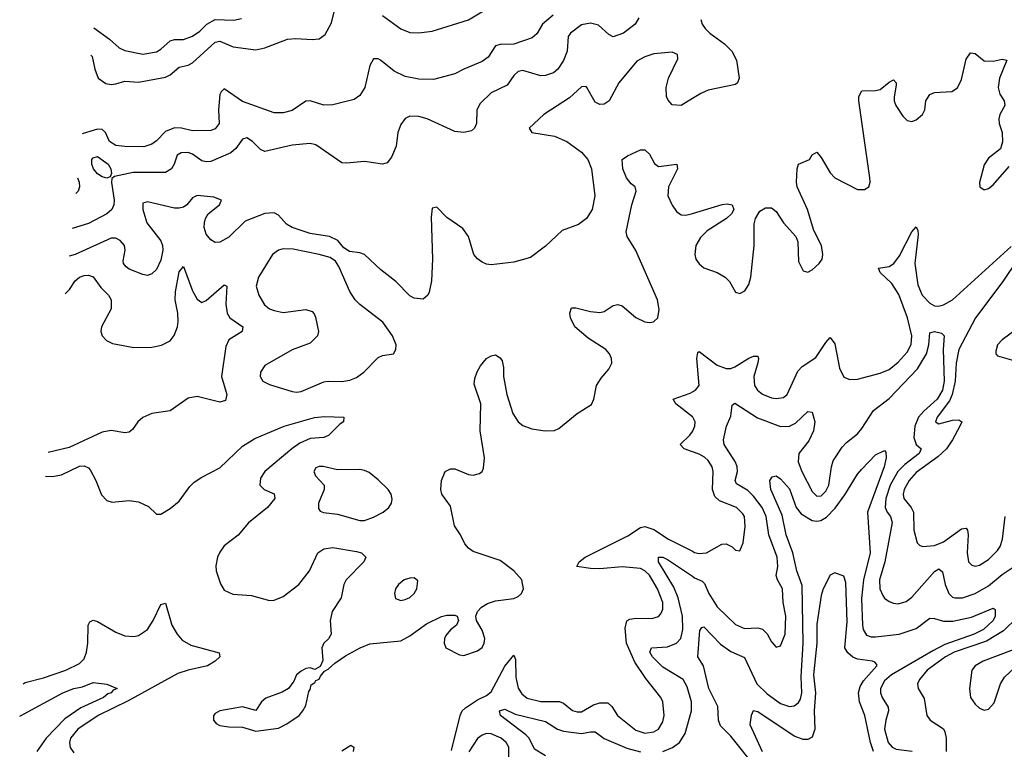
# Model space of a CAD drawing. Header units: inches. Extents: x 1603819 to 1745079, y 385938 to 533966.
# Tile 490 of 561: x 1617025 to 1621379, y 515420 to 518649. Entities that reach past the tile are written whole.
import ezdxf

# ---------------------------------------------------------------- set-up
doc = ezdxf.new("R2010")
doc.units = ezdxf.units.IN
doc.header["$MEASUREMENT"] = 0
doc.layers.add('B6511', color=7, linetype='Continuous')
doc.layers.add('B6521', color=7, linetype='Continuous')

msp = doc.modelspace()

# ---------------------------------------------------------------- linework, layer by layer
at = {"layer": 'B6511', "color": 5}
for points, elevation in [([(1618630, 518668.6), (1618710, 518608.7), (1618750, 518593.2), (1618791, 518591), (1618850, 518598.8), (1619010, 518648.6), (1619123.9, 518716.1)], 520), ([(1619384.9, 518670), (1619337.7, 518630), (1619312.8, 518587.2), (1619291, 518569), (1619210, 518541.2), (1619150, 518539), (1619130, 518533.6), (1619096.3, 518483.7), (1619070, 518463.8), (1618990, 518431), (1618950, 518409.3), (1618855.3, 518384.7), (1618790, 518386.5), (1618730, 518398.7), (1618681.5, 518421.5), (1618620.3, 518470), (1618610, 518475.5), (1618590, 518476.5), (1618572.9, 518447.1), (1618550.9, 518349.1), (1618530, 518314.6), (1618504, 518296), (1618410, 518272.4), (1618370, 518270.9), (1618310, 518290.1), (1618290, 518289.3), (1618230, 518247.8), (1618190, 518237.7), (1618150, 518236.8), (1618010, 518286.9), (1617930, 518342.7), (1617915.5, 518330), (1617910, 518318.4), (1617903.8, 518250), (1617906.8, 518190), (1617890, 518166.6), (1617870, 518158.3), (1617790, 518157), (1617740.7, 518170), (1617710, 518170.1), (1617670, 518154.8), (1617630, 518112.8), (1617610, 518098.8), (1617573.9, 518086.1), (1617490, 518087.6), (1617450, 518092.7), (1617422, 518110), (1617405.2, 518150), (1617390, 518163.5), (1617370, 518164.2), (1617302.2, 518144.9)], 480), ([(1617339.5, 518492.2), (1617346.2, 518486.2), (1617356.8, 518430), (1617372.9, 518390), (1617406.6, 518366.6), (1617430, 518363), (1617450, 518365.7), (1617490, 518377.1), (1617550, 518373.6), (1617670, 518394.6), (1617690, 518405.7), (1617730, 518439.8), (1617770, 518448.3), (1617790, 518458.4), (1617890, 518550.1), (1617910, 518554), (1617970, 518529.6), (1618070, 518515.9), (1618110, 518524.5), (1618210, 518563.9), (1618246.8, 518566.8), (1618318.8, 518561.2), (1618350, 518564.9), (1618375.9, 518584.1), (1618404.3, 518635.7), (1618417.7, 518690)], 520), ([(1619762.8, 518657.2), (1619746.9, 518630), (1619695.1, 518590), (1619650, 518573.7), (1619630, 518584.4), (1619585.5, 518625.5), (1619550, 518633.7), (1619510, 518627.3), (1619460.3, 518590), (1619450, 518574.9), (1619446.1, 518510), (1619430, 518468.9), (1619404.8, 518430), (1619385.4, 518414.6), (1619350, 518402), (1619330, 518400.9), (1619250, 518424.1), (1619230, 518419.7), (1619210, 518402.3), (1619180.9, 518359.1), (1619110, 518326.2), (1619061.1, 518278.9), (1619046.6, 518250), (1619045.6, 518190), (1619037, 518170), (1619022.7, 518157.3), (1618989.7, 518150.3), (1618950, 518154.9), (1618826.8, 518210), (1618790, 518220.3), (1618750, 518222.6), (1618730, 518212.4), (1618710, 518185.5), (1618697.8, 518150), (1618690.8, 518090), (1618670, 518040.5), (1618650, 518016.4), (1618630, 518010.3), (1618550, 518021.8), (1618470, 518013.7), (1618450, 518016.4), (1618334.9, 518094.9), (1618310, 518101.2), (1618230, 518093.5), (1618110, 518066.7), (1618090, 518074.4), (1618054.9, 518110), (1618030, 518126.3), (1618010, 518120.3), (1617980.6, 518079.4), (1617959.4, 518060.6), (1617870, 518022.2), (1617850, 518019.7), (1617830, 518024.5), (1617790, 518054), (1617770, 518060.9), (1617739.3, 518060.7), (1617721.8, 518050), (1617709, 518010), (1617697.2, 517990), (1617670, 517973.7), (1617527.2, 517972.8), (1617444.1, 517955.9), (1617433.3, 517946.7), (1617430.8, 517929.2), (1617442.4, 517850), (1617441.3, 517830), (1617432.4, 517810), (1617409.9, 517790.1), (1617330, 517746.8), (1617257.1, 517725.1)], 460), ([(1617352.5, 518613.3), (1617422.7, 518562.7), (1617465.4, 518525.4), (1617490, 518513), (1617570, 518496.6), (1617630, 518507.3), (1617650, 518518.3), (1617690, 518555.1), (1617710, 518562.1), (1617750, 518562.2), (1617790, 518576), (1617821.4, 518598.6), (1617852.8, 518630), (1617890, 518649.7), (1617972.5, 518647.5), (1618006, 518654)], 540), ([(1620000, 518300.7), (1619950, 518270.3), (1619910, 518272.7), (1619892.6, 518292.6), (1619885.5, 518310), (1619884.7, 518350), (1619894.5, 518390), (1619936.4, 518476.4), (1619934.9, 518494.9), (1619910, 518505.3), (1619830, 518497.6), (1619790, 518485.5), (1619754.2, 518465.8), (1619675.3, 518370), (1619631.5, 518290), (1619610, 518275.8), (1619590, 518274), (1619570, 518284.9), (1619533.7, 518350), (1619530, 518353.4), (1619510, 518351.7), (1619456.5, 518303.5), (1619343, 518230), (1619277.6, 518170), (1619290, 518149.8), (1619390, 518134.6), (1619444.2, 518110), (1619510, 518063.5), (1619537.7, 518030), (1619553.8, 517990), (1619568, 517870), (1619556.3, 517810), (1619531.6, 517770), (1619496.8, 517743.2), (1619423.7, 517716.3), (1619350, 517647.6), (1619283.6, 517596.4), (1619210, 517575.8), (1619110, 517564.9), (1619090, 517566.7), (1619070, 517575.8), (1619050, 517590.4), (1619034, 517610), (1619010.2, 517690.2), (1618984.7, 517724.7), (1618914.5, 517774.5), (1618870, 517819.1), (1618850, 517814.8), (1618844.2, 517775.8), (1618850.5, 517589.5), (1618846.8, 517493.2), (1618836.4, 517443.6), (1618829.4, 517430), (1618810, 517413), (1618770, 517417), (1618750, 517427.2), (1618688.9, 517490), (1618623, 517543), (1618550, 517610.4), (1618530, 517617.6), (1618483.1, 517623.1), (1618459.3, 517639.3), (1618432.1, 517672.1), (1618396, 517690), (1618310, 517703.2), (1618229.6, 517729.6), (1618204.5, 517744.5), (1618170, 517784.4), (1618150, 517794), (1618110, 517791.6), (1618022.7, 517757.3), (1617950, 517686.3), (1617910, 517665.3), (1617890, 517663.8), (1617870, 517675.5), (1617850, 517700.5), (1617841.5, 517730), (1617842.6, 517750), (1617847.1, 517770), (1617859.3, 517790), (1617909.1, 517830), (1617918, 517850), (1617883.8, 517863.8), (1617810, 517872), (1617790, 517860.7), (1617764.7, 517830), (1617750, 517819.7), (1617730, 517814.7), (1617710, 517814.7), (1617590, 517843.5), (1617570, 517837.1), (1617569.2, 517810), (1617587.5, 517750), (1617650, 517670.8), (1617656.9, 517650), (1617658.8, 517630), (1617650, 517584.9), (1617630, 517543.7), (1617610, 517524.4), (1617590, 517517.6), (1617570, 517522), (1617510, 517545.6), (1617495.9, 517555.9), (1617484.2, 517570), (1617482.8, 517582.8), (1617491.9, 517630), (1617488.5, 517650), (1617470, 517672.5), (1617450, 517682.2), (1617430, 517682.3), (1617270, 517609.6), (1617244, 517602.5)], 440), ([(1617139.4, 516628.8), (1617170, 516627.1), (1617210, 516634.5), (1617290, 516672.8), (1617310, 516675.3), (1617330, 516665.7), (1617336.7, 516656.7), (1617362.3, 516610), (1617386.6, 516546.6), (1617410, 516520.8), (1617433.9, 516513.9), (1617510, 516521), (1617550, 516515.9), (1617594.2, 516494.2), (1617630, 516461.6), (1617650, 516461.3), (1617690, 516485.8), (1617730, 516518), (1617777.3, 516582.7), (1617797.3, 516602.7), (1617830, 516625.2), (1617910, 516665.5), (1618010, 516762.4), (1618064.8, 516795.2), (1618194.7, 516850), (1618329, 516889), (1618373.4, 516893.4), (1618458, 516890), (1618457.3, 516870), (1618440.5, 516859.5), (1618391.5, 516808.5), (1618370, 516799.8), (1618310, 516795.8), (1618264.8, 516775.2), (1618229.3, 516750.7), (1618108.6, 516650), (1618090, 516619.6), (1618086.7, 516590), (1618107, 516570), (1618150.9, 516550.9), (1618153.4, 516530), (1618120.9, 516490), (1618037.4, 516422.6), (1617991.6, 516368.4), (1617930, 516320.7), (1617910, 516293.5), (1617900.5, 516270), (1617893, 516233), (1617894, 516210), (1617912.6, 516152.6), (1617930, 516125.3), (1617967.6, 516107.6), (1618050, 516101.1), (1618130, 516078.3), (1618150, 516079.8), (1618190, 516095.9), (1618259.1, 516150), (1618306.4, 516210), (1618343.5, 516290), (1618370, 516307.6), (1618410, 516314), (1618515.2, 516295.2), (1618536.3, 516290), (1618555.3, 516270), (1618547.6, 516250), (1618469.3, 516170), (1618458.8, 516150), (1618446.4, 516090), (1618406.7, 516030), (1618398.2, 515990), (1618403.2, 515930), (1618391.2, 515908.8), (1618369.5, 515890.5), (1618361.2, 515870), (1618366, 515814), (1618353.7, 515786.3), (1618330, 515774), (1618310, 515781.2), (1618290, 515778), (1618270, 515766.6), (1618250, 515749.2), (1618237.4, 515722.6), (1618213.4, 515690), (1618186.2, 515673.8), (1618113.4, 515646.6), (1618094.9, 515630), (1618070, 515592.7), (1618010, 515608), (1617911, 515590), (1617890, 515579.5), (1617881.6, 515570), (1617882.4, 515550), (1617894.7, 515534.7), (1617910, 515525.7), (1617950, 515519.6), (1618010, 515518), (1618070, 515501.3), (1618170, 515514), (1618207.2, 515532.8), (1618260.5, 515570), (1618277.7, 515590), (1618290, 515614.8), (1618303.2, 515676.8), (1618310, 515684.7), (1618314.8, 515705.2), (1618330, 515716), (1618334.9, 515725.1), (1618350, 515730.8), (1618355.3, 515744.7), (1618373.3, 515766.7), (1618390, 515774.9), (1618418.5, 515801.5), (1618465.5, 515834.5), (1618530.5, 515869.5), (1618573.1, 515886.9), (1618710, 515899.7), (1618750, 515922.6), (1618824.4, 515975.6), (1618890, 516007.7), (1618913.5, 516013.5), (1618950, 516014.7), (1618959.3, 516010), (1618966, 515990), (1618956.5, 515970), (1618930, 515948.6), (1618910, 515924.2), (1618903.5, 515910), (1618902.3, 515890), (1618910.4, 515870), (1618970, 515838), (1618990, 515835), (1619050, 515855.8), (1619070, 515871.5), (1619079.9, 515890), (1619082.3, 515910), (1619070, 515948), (1619044.7, 515990), (1619042, 516010), (1619049.8, 516030), (1619067.6, 516050), (1619094, 516066), (1619130, 516076.8), (1619210, 516087.7), (1619230, 516097.1), (1619244.1, 516110), (1619252.7, 516130), (1619245.2, 516170), (1619210.6, 516210), (1619150, 516256.3), (1619030, 516295.8), (1619009.8, 516310), (1618993.8, 516330), (1618974.5, 516370), (1618947.7, 516410), (1618930, 516496.9), (1618891.5, 516550), (1618888, 516570), (1618891.2, 516610), (1618907, 516650), (1618930, 516661.6), (1618950, 516660.9), (1619010, 516636.8), (1619030, 516633), (1619058.3, 516641.7), (1619069.8, 516650.2), (1619076.1, 516663.9), (1619080.2, 516710), (1619062.2, 516830), (1619063.9, 516950), (1619035.6, 517035.6), (1619038.5, 517061.5), (1619049, 517091), (1619062.8, 517117.2), (1619089.7, 517150.3), (1619110, 517161.7), (1619130, 517166), (1619150, 517152.7), (1619158.9, 517138.9), (1619165.3, 517110), (1619165.4, 517070), (1619179.8, 516990), (1619206.6, 516906.6), (1619228.9, 516868.9), (1619250, 516853.4), (1619290, 516838.6), (1619349.7, 516830.3), (1619390, 516832), (1619410, 516840.3), (1619490, 516907.1), (1619553.6, 516946.4), (1619564.2, 516970), (1619576.1, 517030), (1619596.9, 517063.1), (1619630, 517102.6), (1619643.1, 517130), (1619642.5, 517150), (1619634.2, 517170), (1619617.8, 517190), (1619539.4, 517239.4), (1619480.5, 517290), (1619461.1, 517330), (1619458.2, 517350), (1619466, 517374), (1619485.1, 517374.9), (1619550, 517358.2), (1619590, 517354.2), (1619610, 517357.8), (1619650, 517384.7), (1619670, 517389.4), (1619690, 517382.7), (1619750, 517330.8), (1619790, 517311.6), (1619810, 517308.6), (1619828.2, 517311.8), (1619846.6, 517330), (1619852.6, 517367.4), (1619846.4, 517410), (1619750, 517628.4), (1619711.5, 517690), (1619707.2, 517710), (1619732.8, 517830), (1619750.8, 517890.8), (1619747.6, 517910), (1619730, 517923.5), (1619708.8, 517950), (1619693, 517990), (1619689.7, 518030), (1619712.9, 518047.1), (1619770, 518072.7), (1619790, 518072.7), (1619810, 518054.9), (1619832.8, 518012.8), (1619850, 517999.5), (1619930.8, 518010), (1619934.9, 517990), (1619894.7, 517910), (1619892, 517870), (1619910, 517828.8), (1619930, 517801.1), (1619950, 517786.3), (1619970, 517783.9), (1619990, 517788.2), (1620000, 517791.3)], 420), ([(1617281.2, 517949.6), (1617287.9, 517930), (1617289.1, 517910), (1617283.8, 517890), (1617273.7, 517879.6)], 480), ([(1617226.1, 517436.6), (1617244.9, 517455.1), (1617270, 517493.4), (1617290, 517509.2), (1617310, 517517.1), (1617330, 517519.3), (1617350, 517511.4), (1617384.7, 517464.7), (1617418.4, 517430), (1617429.4, 517410), (1617429.4, 517370), (1617386.8, 517290), (1617384.7, 517270), (1617390.2, 517250), (1617409, 517229), (1617435.8, 517215.8), (1617530, 517198.4), (1617610, 517199.5), (1617651.8, 517208.2), (1617690, 517228.2), (1617708.5, 517251.5), (1617722.5, 517290), (1617725.7, 517314.3), (1617723.9, 517350), (1617712.4, 517410), (1617714.6, 517445.4), (1617730, 517533.4), (1617750, 517556.4), (1617789.1, 517449.1), (1617810, 517412.9), (1617830, 517398.3), (1617850, 517406.9), (1617930, 517476), (1617942, 517470), (1617936.4, 517390), (1617942.2, 517350), (1617953.8, 517330), (1618011.4, 517290), (1618008.8, 517270), (1617950, 517233.2), (1617936.3, 517203.7), (1617918.1, 517070), (1617941, 516990), (1617936.1, 516963.9), (1617910, 516956.5), (1617810, 516981.5), (1617770, 516973.8), (1617690, 516918.3), (1617610, 516906.3), (1617570, 516889.3), (1617547.1, 516870), (1617523.9, 516836.1), (1617510, 516823.9), (1617490, 516820.5), (1617430, 516831.1), (1617390, 516823.4), (1617244.5, 516755.5), (1617150.6, 516733.3)], 420), ([(1620000, 516892.1), (1619926.3, 516950), (1619914.7, 516970), (1619990, 516996), (1620000, 517001.7)], 380), ([(1620000, 516737.3), (1619963.1, 516750), (1619945.7, 516770), (1619988.7, 516811.3), (1620000, 516827.5)], 380), ([(1618935.2, 515415.2), (1618973.7, 515570), (1618982.4, 515590), (1618996.2, 515603.8), (1619050, 515638.7), (1619090, 515658.5), (1619110, 515674.5), (1619170, 515788.9), (1619210, 515836.9), (1619217.1, 515817.1), (1619219.3, 515739.3), (1619230, 515690.3), (1619245.6, 515665.6), (1619270, 515647.2), (1619330, 515631.9), (1619412, 515632), (1619430, 515624.4), (1619470, 515592.7), (1619490, 515586.8), (1619510, 515586.9), (1619563.3, 515616.7), (1619590, 515626), (1619626.4, 515626.4), (1619644.3, 515610), (1619668.2, 515570), (1619750, 515505), (1619790, 515491.4), (1619830, 515498.1), (1619850.6, 515510), (1619870, 515542), (1619875.9, 515570), (1619869.1, 515630), (1619860.2, 515650), (1619793.9, 515733.9), (1619746, 515806), (1619708.6, 515890), (1619703.1, 515956.9), (1619710, 515988.5), (1619723.3, 515996.7), (1619750, 516001), (1619820.7, 515999.3), (1619850, 516008.5), (1619860.3, 516019.7), (1619870, 516040.7), (1619869.9, 516070), (1619846.1, 516130), (1619810, 516190.5), (1619790, 516210.9), (1619770, 516220.9), (1619690, 516227.8), (1619590, 516218.6), (1619550, 516220.4), (1619489.3, 516230), (1619499.1, 516250), (1619526.3, 516270), (1619714.4, 516365.6), (1619770, 516401.4), (1619790, 516407.1), (1619830, 516392.6), (1619895, 516350), (1620000, 516297)], 380), ([(1619870, 515411.3), (1619912.1, 515427.9), (1619942.5, 515450), (1619967.7, 515490), (1619996.5, 515590), (1619995.7, 515630), (1619977.3, 515697.3), (1619959.8, 515730), (1619870, 515784.3), (1619823.4, 515830), (1619812.1, 515850), (1619819.6, 515870), (1619890, 515873.7), (1619930.3, 515889.7), (1619948.6, 515911.4), (1619957.4, 515950), (1619956.7, 516010), (1619937.4, 516090), (1619917.3, 516137.3), (1619849.9, 516250), (1619850, 516271.1), (1619870, 516270.1), (1619890, 516260.1), (1620000, 516186)], 360), ([(1617040.7, 515709.9), (1617050, 515716.4), (1617130, 515737), (1617230, 515770.7), (1617290, 515800.8), (1617310, 515820.2), (1617320.5, 515850), (1617326.8, 515890), (1617327.5, 515970), (1617335.4, 515984.6), (1617350, 515991.6), (1617370, 515985.6), (1617450, 515939.4), (1617490, 515923.2), (1617530, 515918.9), (1617550, 515923.8), (1617590, 515951.1), (1617615.6, 515990), (1617650, 516061.6), (1617670, 516067.7), (1617697.9, 515970), (1617720.9, 515930), (1617743.3, 515903.3), (1617781.7, 515881.7), (1617906.7, 515846.7), (1617910.4, 515830), (1617889.1, 515810), (1617856.1, 515790), (1617770, 515771.1), (1617724.4, 515755.6), (1617505.4, 515634.6), (1617371.9, 515570), (1617283, 515510), (1617250.1, 515470), (1617245.1, 515450), (1617248.3, 515428.3), (1617265.1, 515405.1)], 380), ([(1617025.3, 515566.4), (1617216.4, 515670), (1617264.2, 515690), (1617303.3, 515696.7), (1617350, 515715.3), (1617410, 515708), (1617456, 515690), (1617438, 515682), (1617430.4, 515670), (1617414.5, 515665.5), (1617395.8, 515650), (1617296.1, 515603.9), (1617225, 515555), (1617141.6, 515470), (1617101.4, 515410)], 360), ([(1619350, 515391.1), (1619301.3, 515421.3), (1619277.6, 515470), (1619264.2, 515484.2), (1619151.1, 515570), (1619147.2, 515590), (1619170, 515598.6), (1619216.4, 515576.4), (1619350, 515543.1), (1619403.5, 515510), (1619430, 515500.4), (1619509.9, 515490.1), (1619550, 515498.2), (1619570, 515497.4), (1619610, 515467.7), (1619710, 515425.1), (1619770, 515409.4)], 360), ([(1619187.9, 515350), (1619188.3, 515430), (1619176.8, 515450), (1619154.6, 515470), (1619110, 515489.2), (1619090, 515489.9), (1619070, 515483), (1619050, 515467.8), (1619011, 515409)], 380), ([(1618450, 515413.8), (1618490, 515438.5), (1618503.1, 515430), (1618499.8, 515410)], 380)]:
    msp.add_lwpolyline(points, dxfattribs=dict(at, elevation=elevation))
for points, elevation in [([(1617410, 517948.2), (1617390, 517954.4), (1617370, 517967.3), (1617351.3, 517990), (1617343.9, 518010), (1617344.6, 518030), (1617350, 518038.4), (1617370, 518043.7), (1617416.5, 518010), (1617428, 517990), (1617431.1, 517968.9), (1617426, 517954)], 460), ([(1618190, 517634.9), (1618170, 517629.2), (1618142.7, 517610), (1618081.8, 517510), (1618071.2, 517470), (1618082.2, 517430), (1618107.6, 517387.6), (1618130, 517370.2), (1618150, 517363), (1618190, 517353.9), (1618290, 517366.4), (1618318, 517358), (1618328.2, 517348.2), (1618333.4, 517333.4), (1618346.9, 517270), (1618342.4, 517250), (1618310, 517217.4), (1618230, 517187.8), (1618110, 517118.9), (1618090.3, 517090), (1618089, 517070), (1618100.4, 517050), (1618130, 517034.6), (1618230, 517004.4), (1618250, 517001.1), (1618270, 517004.4), (1618370, 517046.8), (1618390, 517050.2), (1618450, 517047.5), (1618485.6, 517054.4), (1618514.2, 517065.8), (1618547.2, 517090), (1618610, 517154), (1618630, 517163.1), (1618679, 517170), (1618689.3, 517190), (1618689.5, 517210), (1618674, 517250), (1618631, 517310), (1618529.2, 517389.2), (1618508.4, 517410), (1618485.9, 517445.9), (1618436.8, 517556.8), (1618421.3, 517581.3), (1618397.5, 517597.5), (1618349.8, 517609.8), (1618234.2, 517634.2)], 440), ([(1618350, 516672.4), (1618334.4, 516665.6), (1618326.7, 516650), (1618332.7, 516630), (1618372.2, 516590), (1618371.8, 516570), (1618346.5, 516510), (1618346.7, 516486.7), (1618354.6, 516474.6), (1618369, 516469), (1618430, 516461.5), (1618530, 516432.9), (1618550, 516433.2), (1618590, 516447.8), (1618633.3, 516470), (1618658, 516490), (1618669.7, 516510), (1618672.1, 516527.9), (1618667.4, 516550), (1618654.2, 516570), (1618610, 516612.8), (1618570, 516645.3), (1618550, 516654.6), (1618530, 516658.4), (1618430, 516657.2), (1618367.9, 516672.1)], 440), ([(1618770, 516179.3), (1618750, 516178.4), (1618724.9, 516170), (1618700.4, 516150), (1618687.4, 516130), (1618683.1, 516110), (1618687.5, 516087.5), (1618710, 516079.5), (1618730, 516082.6), (1618750, 516092.4), (1618769.6, 516110), (1618781.6, 516130), (1618786, 516166)], 440)]:
    msp.add_lwpolyline(points, close=True, dxfattribs=dict(at, elevation=elevation))
at = {"layer": 'B6521', "color": 5}
for points, elevation in [([(1620036.9, 518650), (1620043.5, 518630), (1620056.3, 518610), (1620077.4, 518590), (1620141.9, 518541.9), (1620174.9, 518510), (1620195, 518470), (1620207.2, 518390), (1620199.7, 518370), (1620190, 518362.3), (1620070, 518338), (1620036.9, 518323.1), (1620000, 518300.7)], 440), ([(1620000, 517791.3), (1620131.5, 517831.5), (1620154.1, 517834.1), (1620176, 517830), (1620183, 517810), (1620172.4, 517790), (1620150.4, 517770), (1620065, 517715), (1620035.2, 517684.8), (1620015, 517650), (1620011, 517610), (1620016, 517590), (1620030, 517568.2), (1620051.3, 517551.3), (1620110.1, 517530.1), (1620144.6, 517510), (1620163.9, 517490), (1620190, 517443.7), (1620210, 517437), (1620232.4, 517450), (1620250, 517478), (1620259.1, 517510), (1620272.5, 517650), (1620273.5, 517746.5), (1620278.5, 517770), (1620298, 517802), (1620323.7, 517816.3), (1620350, 517816.1), (1620370, 517801.1), (1620403.2, 517750), (1620456.9, 517690), (1620466.9, 517666.9), (1620470, 517578.8), (1620490, 517537.6), (1620510, 517531.8), (1620530, 517542), (1620560.4, 517570), (1620574, 517590), (1620577.4, 517610), (1620571.2, 517650), (1620536.6, 517716.6), (1620509.4, 517810), (1620464.1, 517910), (1620460.5, 517930), (1620463.7, 517990), (1620470, 518010.3), (1620517.2, 518030), (1620530, 518052), (1620550, 518062.8), (1620570, 518038.8), (1620610, 517971.7), (1620630, 517949.1), (1620730, 517898.6), (1620761.6, 517898.4), (1620779.7, 517910), (1620785.8, 517930), (1620784.5, 517950), (1620736.8, 518290), (1620736.3, 518310), (1620750, 518334.4), (1620810, 518336.1), (1620830, 518340.9), (1620870, 518373.4), (1620890, 518382.8), (1620900.7, 518370), (1620901.4, 518361.4), (1620892.8, 518307.2), (1620892.6, 518290), (1620899.1, 518270), (1620930, 518222.4), (1620950, 518203.8), (1620970, 518199.3), (1620990, 518206.7), (1621018, 518230), (1621028.2, 518250), (1621032.6, 518290), (1621050, 518318.7), (1621070, 518326.5), (1621148, 518332), (1621172.2, 518347.8), (1621190, 518384.9), (1621210, 518474), (1621230, 518502.4), (1621250, 518499.5), (1621290, 518467.9), (1621330, 518465.8), (1621370, 518474.9), (1621390, 518470.6), (1621358, 518390), (1621352.8, 518350), (1621360.3, 518320.3), (1621379.2, 518290), (1621381.8, 518270), (1621359.8, 518230), (1621354.8, 518210), (1621356.3, 518190), (1621370.2, 518150), (1621371.8, 518108.2), (1621362.6, 518077.4), (1621310, 518037.2), (1621290, 518007), (1621269.2, 517929.2), (1621270.6, 517910), (1621290, 517896.4), (1621310, 517902), (1621330, 517918.7), (1621400.7, 517999.3)], 420), ([(1620000, 517001.7), (1620014.4, 517010), (1620029.9, 517030), (1620020.2, 517150), (1620023.7, 517176.3), (1620030, 517180.9), (1620110, 517119.8), (1620150, 517105.8), (1620170, 517106.2), (1620187.6, 517112.4), (1620250, 517150.7), (1620270, 517159.7), (1620290, 517160.5), (1620293.1, 517150), (1620290.1, 517130.1), (1620272.1, 517070), (1620274, 517030), (1620287.3, 517010), (1620310, 516992.7), (1620350, 516976), (1620370, 516972.8), (1620402.4, 516977.6), (1620419.4, 516990), (1620466.5, 517093.5), (1620485.7, 517114.3), (1620545.9, 517154.1), (1620590, 517220.8), (1620610, 517242.6), (1620630, 517214.9), (1620650, 517107.3), (1620670, 517066.7), (1620696.3, 517056.3), (1620730, 517058.2), (1620830, 517084.6), (1620870, 517101.3), (1620910, 517133.1), (1620950, 517178), (1620967.5, 517212.5), (1620970.9, 517250), (1620952, 517330), (1620913.7, 517433.7), (1620881.6, 517481.6), (1620829.9, 517530), (1620822.4, 517550), (1620870, 517557.5), (1620891.5, 517570), (1620915.8, 517604.2), (1620970, 517710.3), (1620990, 517733), (1620997, 517717), (1620998, 517698), (1620983.7, 517570), (1620996.3, 517476.3), (1621016.6, 517430), (1621050, 517395), (1621070, 517383.4), (1621090, 517381.3), (1621110, 517387), (1621150, 517410.1), (1621410, 517646)], 380), ([(1621439.7, 517590), (1621372.5, 517490), (1621252.5, 517330), (1621177.6, 517190), (1621166.4, 517130), (1621162, 517050), (1621148.7, 516991.3), (1621136.8, 516963.2), (1621082.3, 516890), (1621074.9, 516870), (1621090, 516861.1), (1621150, 516877.5), (1621178.6, 516878.6), (1621191.6, 516870), (1621182.9, 516850), (1621150.5, 516789.5), (1621123.4, 516750), (1621085.4, 516714.6), (1620990, 516645.3), (1620958.1, 516610), (1620936.6, 516570), (1620932, 516550), (1620934.6, 516530), (1620968.1, 516490), (1620977.5, 516470), (1620978.9, 516390), (1620994.5, 516334.5), (1621003.8, 516323.8), (1621017.6, 516317.6), (1621070, 516322.5), (1621110, 516338), (1621190, 516395.5), (1621210, 516398.5), (1621216, 516390), (1621219.2, 516370), (1621214.6, 516290), (1621220.8, 516250), (1621235.5, 516235.5), (1621250, 516231.4), (1621270, 516235.9), (1621310, 516260.7), (1621350, 516299.6), (1621361.5, 516318.5), (1621372.1, 516350), (1621383.9, 516450)], 380), ([(1621471.9, 517308.1), (1621370, 517232.3), (1621349.4, 517210), (1621341.8, 517181.8), (1621342.4, 517170), (1621350, 517162), (1621514.2, 517114.2)], 420), ([(1620000, 516186), (1620010, 516179.3), (1620044, 516164), (1620054, 516154), (1620072.8, 516110), (1620110, 516051.1), (1620190, 515972), (1620230, 515954.8), (1620290, 515958.4), (1620310, 515952.6), (1620331.3, 515931.3), (1620350, 515896.4), (1620370, 515872.7), (1620390, 515878), (1620410.5, 515930), (1620413, 516010), (1620401, 516070), (1620397.8, 516130), (1620375.8, 516170), (1620370.9, 516190), (1620377.3, 516230), (1620375.3, 516270), (1620337.6, 516370), (1620325.6, 516450), (1620309.1, 516490), (1620270, 516541), (1620245.4, 516565.4), (1620195, 516595), (1620189.2, 516610), (1620199.5, 516650), (1620198.3, 516670), (1620190.9, 516690.9), (1620140.2, 516770), (1620138.3, 516790), (1620150.7, 516850), (1620170, 516894), (1620175.9, 516944.1), (1620187.1, 516952.9), (1620287.3, 516887.3), (1620390, 516849.1), (1620430, 516850.1), (1620455.8, 516864.2), (1620510, 516916.1), (1620530, 516912), (1620541.7, 516870), (1620536.1, 516830), (1620515.1, 516784.9), (1620470.3, 516730), (1620467.7, 516692.3), (1620484.4, 516650), (1620530, 516560.9), (1620550, 516540.8), (1620570, 516542.8), (1620590, 516562.4), (1620603.4, 516590), (1620615, 516670), (1620623.2, 516696.8), (1620663.1, 516756.9), (1620681.3, 516778.7), (1620730, 516816.9), (1620750, 516839.6), (1620800.8, 516919.2), (1620870, 516973.2), (1620995.1, 517104.9), (1621035.8, 517170), (1621045.5, 517210), (1621050, 517262.8), (1621070, 517268.8), (1621102.3, 517262.3), (1621112.8, 517250), (1621108.7, 517190), (1621113.3, 517050), (1621106.1, 517010), (1621082.6, 516970), (1621023.1, 516916.9), (1621000.4, 516890), (1620983.8, 516850), (1620979.7, 516799.7), (1620989, 516769), (1621011.1, 516750), (1621002.5, 516730), (1620938.8, 516681.2), (1620909.1, 516650), (1620875.1, 516590), (1620856, 516530), (1620852.8, 516490), (1620860.7, 516470), (1620876.1, 516450), (1620883.4, 516423.4), (1620851, 516250), (1620827.9, 516170), (1620829.6, 516130), (1620841.5, 516101.5), (1620850, 516089.1), (1620870, 516074.4), (1620890, 516067.2), (1620910, 516064.7), (1620945.6, 516074.4), (1620970, 516094.3), (1621070, 516207.6), (1621090, 516219.7), (1621105.4, 516205.4), (1621117.5, 516150), (1621134.2, 516110), (1621150, 516094.2), (1621160.5, 516090), (1621194.5, 516090), (1621250, 516109.6), (1621310, 516143.9), (1621370, 516193.4), (1621423.4, 516230)], 360), ([(1620000, 516827.5), (1620001.8, 516830), (1620011.3, 516850), (1620012.7, 516870), (1620002.6, 516890), (1620000, 516892.1)], 380), ([(1620000, 516297), (1620010, 516292), (1620030, 516287.1), (1620062, 516290), (1620130, 516327.6), (1620149.1, 516329.1), (1620175.9, 516315.9), (1620190, 516301.6), (1620210, 516299.1), (1620225.2, 516334.8), (1620233, 516407), (1620229.9, 516450), (1620222.9, 516462.9), (1620195.8, 516490), (1620119.6, 516519.6), (1620099.3, 516539.3), (1620088.7, 516570), (1620092.4, 516650), (1620087, 516670), (1620070, 516698), (1620053.7, 516713.7), (1620030, 516727), (1620000, 516737.3)], 380), ([(1620280.5, 515340.5), (1620170, 515478.9), (1620124.7, 515524.7), (1620115.3, 515550), (1620112, 515610), (1620072.1, 515690), (1620049.5, 515789.5), (1620024.8, 515830), (1620033.2, 515946.8), (1620041.2, 515958.8), (1620050, 515962.3), (1620125, 515885), (1620170, 515853.5), (1620230, 515826.7), (1620285.2, 515710), (1620330, 515666.3), (1620390, 515623.5), (1620430, 515609.4), (1620450, 515613), (1620460.2, 515619.8), (1620470, 515627.1), (1620477.4, 515642.6), (1620484.3, 515670), (1620481.5, 515741.5), (1620490.2, 515890), (1620484.9, 516144.9), (1620462.6, 516210), (1620443.5, 516290), (1620415, 516370), (1620396.7, 516456.7), (1620346.8, 516570), (1620342, 516610), (1620353.1, 516626.9), (1620370, 516630.3), (1620390, 516617.6), (1620430, 516572.7), (1620459.1, 516490), (1620481.8, 516461.8), (1620530, 516433.2), (1620550, 516429.3), (1620567.7, 516432.3), (1620592.9, 516447.1), (1620632, 516488), (1620673.7, 516546.3), (1620730, 516638.2), (1620750, 516660.2), (1620810, 516723), (1620850, 516742.8), (1620855.6, 516735.6), (1620857.4, 516710), (1620848.2, 516670), (1620774.9, 516470), (1620785.5, 516290), (1620757.3, 516170), (1620748.4, 516088.4), (1620752.5, 515970), (1620755.9, 515950), (1620770, 515925.6), (1620790, 515918.3), (1620810, 515917.9), (1620914.5, 515930), (1620990, 515955.1), (1621050, 516000.2), (1621070, 515999.2), (1621110, 515987.2), (1621152.4, 515987.6), (1621234.5, 516005.5), (1621330, 516044.4), (1621338.7, 516038.7), (1621339.7, 516010), (1621330.7, 515990), (1621286.8, 515950), (1621245.4, 515930), (1621115.8, 515884.2), (1621063.6, 515856.4), (1620880.1, 515750), (1620850, 515724.1), (1620832.4, 515690), (1620832.1, 515670), (1620838.7, 515650), (1620866.4, 515606.4), (1620867.9, 515590), (1620855, 515550), (1620850.1, 515510), (1620865.5, 515450), (1620883.6, 515430), (1620901.2, 515421.2), (1620971.7, 515411.7)], 340), ([(1620800.4, 515410), (1620787, 515450), (1620762.3, 515570), (1620739.7, 515630), (1620735.2, 515670), (1620742.2, 515697.8), (1620756.4, 515723.6), (1620815.8, 515790), (1620815.5, 515795.5), (1620806.4, 515806.4), (1620796, 515810), (1620730, 515818.9), (1620710, 515828.2), (1620687, 515847), (1620674.2, 515870), (1620684.9, 515984.9), (1620679.2, 516159.2), (1620670, 516187.3), (1620630, 516201.6), (1620609.7, 516190.3), (1620578.9, 516130), (1620570, 516101), (1620550, 515974.8), (1620549.9, 515889.9), (1620535.2, 515750), (1620544.3, 515670), (1620539, 515590), (1620542.2, 515510), (1620530, 515474.4), (1620510, 515463), (1620490, 515463.3), (1620450, 515478.5), (1620290, 515586.7), (1620269.4, 515590), (1620259.6, 515570), (1620254.3, 515530), (1620308.2, 515410)], 320), ([(1621436.8, 516003.2), (1621375.8, 515944.2), (1621301.1, 515898.9), (1621157.7, 515850), (1621119.3, 515830), (1621037.7, 515770), (1621004.1, 515730), (1620995.9, 515710), (1620998.5, 515690), (1621025.7, 515645.7), (1621036.9, 515570), (1621052.2, 515550), (1621110, 515511.4), (1621117.1, 515497.1), (1621121.9, 515470), (1621122.1, 515410)], 360)]:
    msp.add_lwpolyline(points, dxfattribs=dict(at, elevation=elevation))
at = {"layer": 'B6521', "color": 5, "elevation": 380}
msp.add_lwpolyline([(1621491.5, 515891.5), (1621470, 515889.5), (1621419.3, 515860.7), (1621286.4, 515810), (1621250.4, 515790), (1621235.8, 515770), (1621225.3, 515690), (1621230.3, 515650), (1621250, 515619.5), (1621270, 515602), (1621290, 515594), (1621310, 515598.4), (1621334.4, 515625.6), (1621363.1, 515710), (1621380.9, 515739.1), (1621450, 515804.9), (1621483.5, 515850), (1621494.3, 515870)], close=True, dxfattribs=at)

doc.saveas('drawing.dxf')
